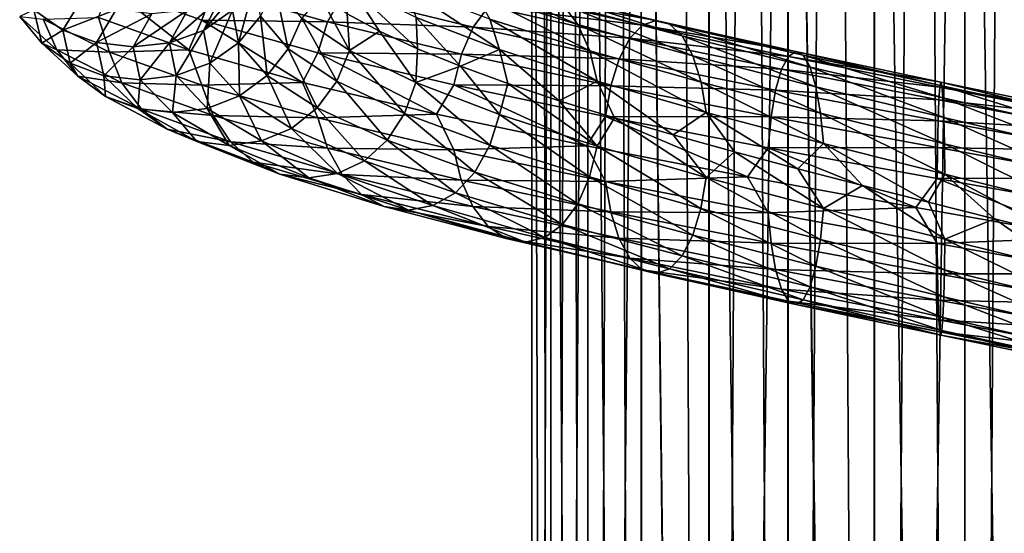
# Model space of a CAD drawing. Header units: metres. Extents: x -109 to 109, y -917 to 389.
# Tile 348 of 656: x -18 to 1, y -623 to -613. Entities that reach past the tile are written whole.
import ezdxf

# ---------------------------------------------------------------- set-up
doc = ezdxf.new("R2010")
doc.units = ezdxf.units.M
doc.layers.add('solid_24503124_XXX_01_SW0001', color=7, linetype='CONTINUOUS')
doc.layers.add('solid_24503124_XXX_01_SW0001_01', color=7, linetype='CONTINUOUS')

msp = doc.modelspace()

# ---------------------------------------------------------------- linework, layer by layer
at = {"layer": 'solid_24503124_XXX_01_SW0001'}
for points in [[(-8.453436, -701, -399.111511), (-8.453425, -437, -399.111481), (-8.453425, -437, -400.888519)], [(-8.453436, -701, -400.888489), (-8.453436, -701, -399.111511), (-8.453425, -437, -400.888519)], [(-8.083981, -701, -402.626648), (-8.453436, -701, -400.888489), (-8.453425, -437, -400.888519)], [(-8.453436, -701, -399.111511), (-8.083981, -701, -397.373352), (-8.453425, -437, -399.111481)], [(-8.083981, -701, -402.626648), (-8.453425, -437, -400.888519), (-8.083978, -437, -402.626648)], [(-8.083981, -701, -397.373352), (-8.083978, -437, -397.373352), (-8.453425, -437, -399.111481)], [(-8.083981, -701, -402.626648), (-8.083978, -437, -402.626648), (-7.361266, -437, -404.249908)], [(-7.361216, -701, -404.25), (-8.083981, -701, -402.626648), (-7.361266, -437, -404.249908)], [(-8.083981, -701, -397.373352), (-7.361216, -701, -395.75), (-8.083978, -437, -397.373352)], [(-7.361216, -701, -395.75), (-7.361266, -437, -395.750092), (-8.083978, -437, -397.373352)], [(-7.361216, -701, -404.25), (-7.361266, -437, -404.249908), (-6.316738, -437, -405.687592)], [(-6.316731, -701, -394.312378), (-6.316738, -437, -394.312408), (-7.361266, -437, -395.750092)], [(-7.361216, -701, -395.75), (-6.316731, -701, -394.312378), (-7.361266, -437, -395.750092)], [(-6.316731, -701, -405.687622), (-7.361216, -701, -404.25), (-6.316738, -437, -405.687592)], [(-4.996175, -701, -406.876648), (-6.316738, -437, -405.687592), (-4.996158, -437, -406.876648)], [(-4.996175, -701, -406.876648), (-6.316731, -701, -405.687622), (-6.316738, -437, -405.687592)], [(-4.996175, -701, -393.123352), (-4.996158, -437, -393.123352), (-6.316738, -437, -394.312408)], [(-6.316731, -701, -394.312378), (-4.996175, -701, -393.123352), (-6.316738, -437, -394.312408)], [(-4.996175, -701, -406.876648), (-4.996158, -437, -406.876648), (-3.457402, -437, -407.765076)], [(-3.457262, -701, -407.765137), (-4.996175, -701, -406.876648), (-3.457402, -437, -407.765076)], [(-4.996175, -701, -393.123352), (-3.457262, -701, -392.234863), (-4.996158, -437, -393.123352)], [(-3.457262, -701, -392.234863), (-3.457402, -437, -392.234924), (-4.996158, -437, -393.123352)], [(-3.457262, -701, -407.765137), (-3.457402, -437, -407.765076), (-1.767193, -437, -408.31427)], [(-1.767249, -701, -391.68576), (-1.767193, -437, -391.68573), (-3.457402, -437, -392.234924)], [(-3.457262, -701, -392.234863), (-1.767249, -701, -391.68576), (-3.457402, -437, -392.234924)], [(-1.767249, -701, -408.31424), (-3.457262, -701, -407.765137), (-1.767193, -437, -408.31427)], [(-1.767249, -701, -408.31424), (0, -437, -408.5), (0, -701, -408.5)], [(-1.767249, -701, -408.31424), (-1.767193, -437, -408.31427), (0, -437, -408.5)], [(-1.767249, -701, -391.68576), (0, -701, -391.5), (-1.767193, -437, -391.68573)], [(-1.767193, -437, -391.68573), (0, -701, -391.5), (0, -437, -391.5)], [(1.767249, -701, -391.68576), (1.767193, -437, -391.68573), (0, -437, -391.5)], [(0, -701, -391.5), (1.767249, -701, -391.68576), (0, -437, -391.5)], [(-8.453425, -589, 0.888516), (-8.454546, -701, -0.877868), (-8.452125, -701, 0.900884)], [(-8.453425, -589, -0.888516), (-8.086726, -701, -2.618177), (-8.454546, -701, -0.877868)], [(-8.453425, -589, 0.888516), (-8.453425, -589, -0.888516), (-8.454546, -701, -0.877868)], [(-8.083978, -589, 2.626658), (-8.453425, -589, 0.888516), (-8.452125, -701, 0.900884)], [(-8.453425, -589, -0.888516), (-8.083978, -589, -2.626658), (-8.086726, -701, -2.618177)], [(-8.083978, -589, 2.626658), (-8.452125, -701, 0.900884), (-8.079568, -701, 2.640186)], [(-8.083978, -589, -2.626658), (-7.364774, -701, -4.243832), (-8.086726, -701, -2.618177)], [(-7.361266, -589, 4.249895), (-8.083978, -589, 2.626658), (-8.079568, -701, 2.640186)], [(-8.083978, -589, -2.626658), (-7.361266, -589, -4.249895), (-7.364774, -701, -4.243832)], [(-7.361266, -589, 4.249895), (-8.079568, -701, 2.640186), (-7.353192, -701, 4.263868)], [(-7.361266, -589, -4.249895), (-6.320303, -701, -5.68364), (-7.364774, -701, -4.243832)], [(-6.316738, -589, 5.687599), (-7.361266, -589, 4.249895), (-7.353192, -701, 4.263868)], [(-7.361266, -589, -4.249895), (-6.316738, -589, -5.687599), (-6.320303, -701, -5.68364)], [(-6.316738, -589, 5.687599), (-7.353192, -701, 4.263868), (-6.304805, -701, 5.700828)], [(-6.316738, -589, -5.687599), (-4.999055, -701, -6.874551), (-6.320303, -701, -5.68364)], [(-6.316738, -589, 5.687599), (-6.304805, -701, 5.700828), (-4.980319, -701, 6.888136)], [(-4.996158, -589, 6.876657), (-6.316738, -589, 5.687599), (-4.980319, -701, 6.888136)], [(-6.316738, -589, -5.687599), (-4.996158, -589, -6.876657), (-4.999055, -701, -6.874551)], [(-4.996158, -589, -6.876657), (-3.458888, -701, -7.764412), (-4.999055, -701, -6.874551)], [(-3.457402, -589, 7.765069), (-4.996158, -589, 6.876657), (-4.980319, -701, 6.888136)], [(-4.996158, -589, -6.876657), (-3.457402, -589, -7.765069), (-3.458888, -701, -7.764412)], [(-3.457402, -589, 7.765069), (-4.980319, -701, 6.888136), (-3.437735, -701, 7.773801)], [(-3.457402, -589, -7.765069), (-1.767249, -701, -8.314255), (-3.458888, -701, -7.764412)], [(-3.457402, -589, 7.765069), (-3.437735, -701, 7.773801), (-1.744606, -701, 8.319036)], [(-1.767193, -589, 8.314267), (-3.457402, -589, 7.765069), (-1.744606, -701, 8.319036)], [(-3.457402, -589, -7.765069), (-1.767193, -589, -8.314267), (-1.767249, -701, -8.314255)], [(-1.767249, -701, -8.314255), (0, -589, -8.5), (0, -701, -8.5)], [(-1.767193, -589, -8.314267), (0, -589, -8.5), (-1.767249, -701, -8.314255)], [(1.767193, -589, -8.314267), (0, -701, -8.5), (0, -589, -8.5)], [(1.767193, -589, -8.314267), (1.744606, -701, -8.319036), (0, -701, -8.5)], [(-7.552523, -613.527283, -11.458915), (-7.849481, -613.137756, -11.943581), (-9.937491, -612.516846, -10.386894)], [(-9.561542, -612.907349, -9.961513), (-7.552523, -613.527283, -11.458915), (-9.937491, -612.516846, -10.386894)], [(-14.863955, -613.64386, 1.294027), (-14.300702, -613.247803, 1.264479), (-13.980382, -612.610718, 3.746469)], [(-14.531019, -613.005005, 3.874181), (-14.863955, -613.64386, 1.294027), (-13.980382, -612.610718, 3.746469)], [(-14.300702, -613.247803, 1.264479), (-14.18162, -613.885254, -1.234986), (-13.866449, -612.730469, 1.237998)], [(-14.18162, -613.885254, -1.234986), (-13.750983, -613.366516, -1.185255), (-13.866449, -612.730469, 1.237998)], [(-16.701183, -612.800415, -8.169292), (-15.152513, -614.025513, -10.759821), (-16.912169, -613.387695, -7.967682)], [(-16.701183, -612.800415, -8.169292), (-14.895149, -613.442566, -10.942521), (-15.152513, -614.025513, -10.759821)], [(-14.674764, -612.841064, -10.780861), (-14.895149, -613.442566, -10.942521), (-16.701183, -612.800415, -8.169292)], [(-14.674764, -612.841064, -10.780861), (-12.444035, -613.476379, -13.16081), (-14.895149, -613.442566, -10.942521)], [(-12.153588, -612.953064, -12.846576), (-12.444035, -613.476379, -13.16081), (-14.674764, -612.841064, -10.780861)], [(-13.750983, -613.366516, -1.185255), (-13.209898, -614.001587, -3.550494), (-13.473895, -612.767334, -1.157888)], [(-13.209898, -614.001587, -3.550494), (-12.943712, -613.40155, -3.475258), (-13.473895, -612.767334, -1.157888)], [(-12.014301, -612.763306, -5.68599), (-12.060452, -613.318176, -5.375441), (-11.426503, -613.660522, -6.493061)], [(-12.014301, -612.763306, -5.68599), (-11.426503, -613.660522, -6.493061), (-10.6861, -614.002441, -7.546772)], [(-12.014301, -612.763306, -5.68599), (-10.6861, -614.002441, -7.546772), (-10.715098, -613.391846, -7.678056)], [(-9.086283, -614.01593, -9.413032), (-9.272045, -613.42041, -9.630245), (-10.934161, -612.795715, -7.859588)], [(-10.715098, -613.391846, -7.678056), (-9.086283, -614.01593, -9.413032), (-10.934161, -612.795715, -7.859588)], [(-7.323854, -614.039551, -11.081997), (-7.552523, -613.527283, -11.458915), (-9.561542, -612.907349, -9.961513)], [(-9.272045, -613.42041, -9.630245), (-7.323854, -614.039551, -11.081997), (-9.561542, -612.907349, -9.961513)], [(-8.575654, -612.833435, -13.117457), (-6.029845, -613.449463, -14.394197), (-8.952595, -612.92395, -13.722453)], [(-5.7649, -613.519531, -13.730048), (-6.029845, -613.449463, -14.394197), (-8.575654, -612.833435, -13.117457)], [(-8.19885, -612.904419, -12.509861), (-5.7649, -613.519531, -13.730048), (-8.575654, -612.833435, -13.117457)], [(-5.519247, -613.751953, -13.111331), (-5.7649, -613.519531, -13.730048), (-8.19885, -612.904419, -12.509861)], [(-7.849481, -613.137756, -11.943581), (-5.519247, -613.751953, -13.111331), (-8.19885, -612.904419, -12.509861)], [(-18.176132, -613.240479, 1.420088), (-17.61404, -613.638672, 1.404451), (-17.219505, -612.991516, 4.463894)], [(-17.219505, -612.991516, 4.463894), (-17.61404, -613.638672, 1.404451), (-16.573019, -613.237122, 4.32632)], [(-15.526027, -613.884949, 1.324841), (-14.863955, -613.64386, 1.294027), (-14.531019, -613.005005, 3.874181)], [(-15.178262, -613.24408, 4.020382), (-15.526027, -613.884949, 1.324841), (-14.531019, -613.005005, 3.874181)], [(-12.943712, -613.40155, -3.475258), (-12.016002, -614.033569, -5.664719), (-12.584825, -612.97406, -4.199543)], [(-12.016002, -614.033569, -5.664719), (-12.060452, -613.318176, -5.375441), (-12.584825, -612.97406, -4.199543)], [(-12.153588, -612.953064, -12.846576), (-9.599943, -613.580139, -14.75272), (-12.444035, -613.476379, -13.16081)], [(-9.302372, -613.175354, -14.280931), (-9.599943, -613.580139, -14.75272), (-12.153588, -612.953064, -12.846576)], [(-8.952595, -612.92395, -13.722453), (-6.294885, -613.541016, -15.055767), (-9.302372, -613.175354, -14.280931)], [(-6.029845, -613.449463, -14.394197), (-6.294885, -613.541016, -15.055767), (-8.952595, -612.92395, -13.722453)], [(-18.454006, -613.37207, -1.827159), (-18.024778, -613.889771, -1.75953), (-18.176132, -613.240479, 1.420088)], [(-18.176132, -613.240479, 1.420088), (-18.024778, -613.889771, -1.75953), (-17.61404, -613.638672, 1.404451)], [(-17.61404, -613.638672, 1.404451), (-16.952742, -613.882324, 1.382128), (-16.573019, -613.237122, 4.32632)], [(-16.573019, -613.237122, 4.32632), (-16.952742, -613.882324, 1.382128), (-15.875767, -613.321411, 4.174789)], [(-16.239513, -613.964417, 1.3549), (-15.526027, -613.884949, 1.324841), (-15.178262, -613.24408, 4.020382)], [(-15.875767, -613.321411, 4.174789), (-16.239513, -613.964417, 1.3549), (-15.178262, -613.24408, 4.020382)], [(-14.863955, -613.64386, 1.294027), (-14.740182, -614.282959, -1.304291), (-14.300702, -613.247803, 1.264479)], [(-14.740182, -614.282959, -1.304291), (-14.18162, -613.885254, -1.234986), (-14.300702, -613.247803, 1.264479)], [(-9.302372, -613.175354, -14.280931), (-6.540826, -613.793335, -15.666743), (-9.599943, -613.580139, -14.75272)], [(-6.294885, -613.541016, -15.055767), (-6.540826, -613.793335, -15.666743), (-9.302372, -613.175354, -14.280931)], [(-5.310445, -614.140686, -12.582096), (-5.519247, -613.751953, -13.111331), (-7.849481, -613.137756, -11.943581)], [(-7.552523, -613.527283, -11.458915), (-5.310445, -614.140686, -12.582096), (-7.849481, -613.137756, -11.943581)], [(-18.454006, -613.37207, -1.827159), (-17.727863, -614.021301, -5.004886), (-18.024778, -613.889771, -1.75953)], [(-17.992451, -613.423706, -5.100513), (-17.727863, -614.021301, -5.004886), (-18.454006, -613.37207, -1.827159)], [(-16.912169, -613.387695, -7.967682), (-16.702883, -614.070679, -8.148021), (-17.992451, -613.423706, -5.100513)], [(-17.992451, -613.423706, -5.100513), (-16.702883, -614.070679, -8.148021), (-17.727863, -614.021301, -5.004886)], [(-16.952742, -613.882324, 1.382128), (-16.239513, -613.964417, 1.3549), (-15.875767, -613.321411, 4.174789)], [(-16.912169, -613.387695, -7.967682), (-15.152513, -614.025513, -10.759821), (-16.702883, -614.070679, -8.148021)], [(-14.895149, -613.442566, -10.942521), (-12.928733, -614.658569, -13.209833), (-15.152513, -614.025513, -10.759821)], [(-14.895149, -613.442566, -10.942521), (-12.630919, -614.078552, -13.358368), (-12.928733, -614.658569, -13.209833)], [(-12.444035, -613.476379, -13.16081), (-12.630919, -614.078552, -13.358368), (-14.895149, -613.442566, -10.942521)], [(-14.18162, -613.885254, -1.234986), (-13.62359, -614.521606, -3.674622), (-13.750983, -613.366516, -1.185255)], [(-13.62359, -614.521606, -3.674622), (-13.209898, -614.001587, -3.550494), (-13.750983, -613.366516, -1.185255)], [(-13.209898, -614.001587, -3.550494), (-12.263109, -614.634399, -5.785194), (-12.943712, -613.40155, -3.475258)], [(-12.263109, -614.634399, -5.785194), (-12.016002, -614.033569, -5.664719), (-12.943712, -613.40155, -3.475258)], [(-12.444035, -613.476379, -13.16081), (-9.829362, -614.104248, -15.112754), (-12.630919, -614.078552, -13.358368)], [(-9.599943, -613.580139, -14.75272), (-9.829362, -614.104248, -15.112754), (-12.444035, -613.476379, -13.16081)], [(-12.016002, -614.033569, -5.664719), (-11.426503, -613.660522, -6.493061), (-12.060452, -613.318176, -5.375441)], [(-10.715098, -613.391846, -7.678056), (-10.6861, -614.002441, -7.546772), (-9.847484, -614.343262, -8.525882)], [(-10.715098, -613.391846, -7.678056), (-9.847484, -614.343262, -8.525882), (-9.086283, -614.01593, -9.413032)], [(-7.177123, -614.634521, -10.83549), (-7.323854, -614.039551, -11.081997), (-9.272045, -613.42041, -9.630245)], [(-9.086283, -614.01593, -9.413032), (-7.177123, -614.634521, -10.83549), (-9.272045, -613.42041, -9.630245)], [(-6.029845, -613.449463, -14.394197), (-3.298673, -614.057434, -15.206163), (-6.294885, -613.541016, -15.055767)], [(-3.153733, -614.126831, -14.505881), (-3.298673, -614.057434, -15.206163), (-6.029845, -613.449463, -14.394197)], [(-5.7649, -613.519531, -13.730048), (-3.153733, -614.126831, -14.505881), (-6.029845, -613.449463, -14.394197)], [(-18.024778, -613.889771, -1.75953), (-17.467367, -614.286255, -1.676517), (-17.61404, -613.638672, 1.404451)], [(-17.61404, -613.638672, 1.404451), (-17.467367, -614.286255, -1.676517), (-16.952742, -613.882324, 1.382128)], [(-15.526027, -613.884949, 1.324841), (-15.396741, -614.526062, -1.389674), (-14.863955, -613.64386, 1.294027)], [(-15.396741, -614.526062, -1.389674), (-14.740182, -614.282959, -1.304291), (-14.863955, -613.64386, 1.294027)], [(-12.016002, -614.033569, -5.664719), (-10.716615, -614.662109, -7.657068), (-11.426503, -613.660522, -6.493061)], [(-10.716615, -614.662109, -7.657068), (-10.6861, -614.002441, -7.546772), (-11.426503, -613.660522, -6.493061)], [(-9.599943, -613.580139, -14.75272), (-6.750059, -614.198853, -16.183193), (-9.829362, -614.104248, -15.112754)], [(-6.540826, -613.793335, -15.666743), (-6.750059, -614.198853, -16.183193), (-9.599943, -613.580139, -14.75272)], [(-5.14966, -614.652344, -12.170857), (-5.310445, -614.140686, -12.582096), (-7.552523, -613.527283, -11.458915)], [(-7.323854, -614.039551, -11.081997), (-5.14966, -614.652344, -12.170857), (-7.552523, -613.527283, -11.458915)], [(-6.294885, -613.541016, -15.055767), (-3.443666, -614.149597, -15.903878), (-6.540826, -613.793335, -15.666743)], [(-3.298673, -614.057434, -15.206163), (-3.443666, -614.149597, -15.903878), (-6.294885, -613.541016, -15.055767)], [(-3.019347, -614.358643, -13.853663), (-3.153733, -614.126831, -14.505881), (-5.7649, -613.519531, -13.730048)], [(-5.519247, -613.751953, -13.111331), (-3.019347, -614.358643, -13.853663), (-5.7649, -613.519531, -13.730048)], [(-17.467367, -614.286255, -1.676517), (-16.811575, -614.527832, -1.582779), (-16.952742, -613.882324, 1.382128)], [(-16.952742, -613.882324, 1.382128), (-16.811575, -614.527832, -1.582779), (-16.239513, -613.964417, 1.3549)], [(-6.540826, -613.793335, -15.666743), (-3.57821, -614.402466, -16.548395), (-6.750059, -614.198853, -16.183193)], [(-3.443666, -614.149597, -15.903878), (-3.57821, -614.402466, -16.548395), (-6.540826, -613.793335, -15.666743)], [(-2.905121, -614.746887, -13.295953), (-3.019347, -614.358643, -13.853663), (-5.519247, -613.751953, -13.111331)], [(-5.310445, -614.140686, -12.582096), (-2.905121, -614.746887, -13.295953), (-5.519247, -613.751953, -13.111331)], [(-18.024778, -613.889771, -1.75953), (-17.315523, -614.53772, -4.863104), (-17.467367, -614.286255, -1.676517)], [(-17.727863, -614.021301, -5.004886), (-17.315523, -614.53772, -4.863104), (-18.024778, -613.889771, -1.75953)], [(-17.727863, -614.021301, -5.004886), (-16.45726, -614.66748, -8.007427), (-17.315523, -614.53772, -4.863104)], [(-16.702883, -614.070679, -8.148021), (-16.45726, -614.66748, -8.007427), (-17.727863, -614.021301, -5.004886)], [(-16.811575, -614.527832, -1.582779), (-16.104286, -614.607727, -1.484834), (-16.239513, -613.964417, 1.3549)], [(-15.152513, -614.025513, -10.759821), (-14.896667, -614.712891, -10.921534), (-16.702883, -614.070679, -8.148021)], [(-16.702883, -614.070679, -8.148021), (-14.896667, -614.712891, -10.921534), (-16.45726, -614.66748, -8.007427)], [(-16.239513, -613.964417, 1.3549), (-16.104286, -614.607727, -1.484834), (-15.526027, -613.884949, 1.324841)], [(-16.104286, -614.607727, -1.484834), (-15.396741, -614.526062, -1.389674), (-15.526027, -613.884949, 1.324841)], [(-15.152513, -614.025513, -10.759821), (-12.928733, -614.658569, -13.209833), (-14.896667, -614.712891, -10.921534)], [(-14.740182, -614.282959, -1.304291), (-14.160173, -614.921021, -3.840424), (-14.18162, -613.885254, -1.234986)], [(-14.160173, -614.921021, -3.840424), (-13.62359, -614.521606, -3.674622), (-14.18162, -613.885254, -1.234986)], [(-13.62359, -614.521606, -3.674622), (-12.64715, -615.155579, -5.979629), (-13.209898, -614.001587, -3.550494)], [(-12.64715, -615.155579, -5.979629), (-12.263109, -614.634399, -5.785194), (-13.209898, -614.001587, -3.550494)], [(-12.263109, -614.634399, -5.785194), (-10.937, -615.263672, -7.818728), (-12.016002, -614.033569, -5.664719)], [(-10.937, -615.263672, -7.818728), (-10.716615, -614.662109, -7.657068), (-12.016002, -614.033569, -5.664719)], [(-10.716615, -614.662109, -7.657068), (-9.847484, -614.343262, -8.525882), (-10.6861, -614.002441, -7.546772)], [(-9.086283, -614.01593, -9.413032), (-9.847484, -614.343262, -8.525882), (-8.922385, -614.681396, -9.417602)], [(-9.086283, -614.01593, -9.413032), (-8.922385, -614.681396, -9.417602), (-7.917912, -615.017273, -10.215073)], [(-9.086283, -614.01593, -9.413032), (-7.917912, -615.017273, -10.215073), (-7.177123, -614.634521, -10.83549)], [(-5.046488, -615.246948, -11.902328), (-5.14966, -614.652344, -12.170857), (-7.323854, -614.039551, -11.081997)], [(-7.177123, -614.634521, -10.83549), (-5.046488, -615.246948, -11.902328), (-7.323854, -614.039551, -11.081997)], [(-3.298673, -614.057434, -15.206163), (-0.465238, -614.656799, -15.526867), (-3.443666, -614.149597, -15.903878)], [(-0.444796, -614.725952, -14.812038), (-0.465238, -614.656799, -15.526867), (-3.298673, -614.057434, -15.206163)], [(-3.153733, -614.126831, -14.505881), (-0.444796, -614.725952, -14.812038), (-3.298673, -614.057434, -15.206163)], [(-12.630919, -614.078552, -13.358368), (-10.31773, -615.282715, -15.230872), (-12.928733, -614.658569, -13.209833)], [(-12.630919, -614.078552, -13.358368), (-9.976979, -614.706909, -15.339782), (-10.31773, -615.282715, -15.230872)], [(-9.829362, -614.104248, -15.112754), (-9.976979, -614.706909, -15.339782), (-12.630919, -614.078552, -13.358368)], [(-9.829362, -614.104248, -15.112754), (-6.911371, -614.723572, -16.57766), (-9.976979, -614.706909, -15.339782)], [(-6.750059, -614.198853, -16.183193), (-6.911371, -614.723572, -16.57766), (-9.829362, -614.104248, -15.112754)], [(-6.750059, -614.198853, -16.183193), (-3.692672, -614.808533, -17.093378), (-6.911371, -614.723572, -16.57766)], [(-3.57821, -614.402466, -16.548395), (-3.692672, -614.808533, -17.093378), (-6.750059, -614.198853, -16.183193)], [(-2.817162, -615.258179, -12.862786), (-2.905121, -614.746887, -13.295953), (-5.310445, -614.140686, -12.582096)], [(-5.14966, -614.652344, -12.170857), (-2.817162, -615.258179, -12.862786), (-5.310445, -614.140686, -12.582096)], [(-3.443666, -614.149597, -15.903878), (-0.485687, -614.749268, -16.239134), (-3.57821, -614.402466, -16.548395)], [(-0.465238, -614.656799, -15.526867), (-0.485687, -614.749268, -16.239134), (-3.443666, -614.149597, -15.903878)], [(-0.425842, -614.957581, -14.146333), (-0.444796, -614.725952, -14.812038), (-3.153733, -614.126831, -14.505881)], [(-3.019347, -614.358643, -13.853663), (-0.425842, -614.957581, -14.146333), (-3.153733, -614.126831, -14.505881)], [(-17.467367, -614.286255, -1.676517), (-16.780046, -614.932495, -4.683794), (-16.811575, -614.527832, -1.582779)], [(-17.315523, -614.53772, -4.863104), (-16.780046, -614.932495, -4.683794), (-17.467367, -614.286255, -1.676517)], [(-15.396741, -614.526062, -1.389674), (-14.790897, -615.166138, -4.039232), (-14.740182, -614.282959, -1.304291)], [(-14.790897, -615.166138, -4.039232), (-14.160173, -614.921021, -3.840424), (-14.740182, -614.282959, -1.304291)], [(-10.716615, -614.662109, -7.657068), (-9.087568, -615.286194, -9.39229), (-9.847484, -614.343262, -8.525882)], [(-9.087568, -615.286194, -9.39229), (-8.922385, -614.681396, -9.417602), (-9.847484, -614.343262, -8.525882)], [(-3.57821, -614.402466, -16.548395), (-0.504663, -615.002319, -16.897154), (-3.692672, -614.808533, -17.093378)], [(-0.485687, -614.749268, -16.239134), (-0.504663, -615.002319, -16.897154), (-3.57821, -614.402466, -16.548395)], [(-0.409732, -615.345581, -13.577158), (-0.425842, -614.957581, -14.146333), (-3.019347, -614.358643, -13.853663)], [(-2.905121, -614.746887, -13.295953), (-0.409732, -615.345581, -13.577158), (-3.019347, -614.358643, -13.853663)], [(-17.315523, -614.53772, -4.863104), (-16.074474, -615.182678, -7.795567), (-16.780046, -614.932495, -4.683794)], [(-16.45726, -614.66748, -8.007427), (-16.074474, -615.182678, -7.795567), (-17.315523, -614.53772, -4.863104)], [(-16.811575, -614.527832, -1.582779), (-16.150061, -615.172119, -4.476763), (-16.104286, -614.607727, -1.484834)], [(-16.780046, -614.932495, -4.683794), (-16.150061, -615.172119, -4.476763), (-16.811575, -614.527832, -1.582779)], [(-16.150061, -615.172119, -4.476763), (-15.470601, -615.249939, -4.256627), (-16.104286, -614.607727, -1.484834)], [(-16.104286, -614.607727, -1.484834), (-15.470601, -615.249939, -4.256627), (-15.396741, -614.526062, -1.389674)], [(-15.470601, -615.249939, -4.256627), (-14.790897, -615.166138, -4.039232), (-15.396741, -614.526062, -1.389674)], [(-14.160173, -614.921021, -3.840424), (-13.145275, -615.556641, -6.236625), (-13.62359, -614.521606, -3.674622)], [(-13.145275, -615.556641, -6.236625), (-12.64715, -615.155579, -5.979629), (-13.62359, -614.521606, -3.674622)], [(-12.64715, -615.155579, -5.979629), (-11.279511, -615.786011, -8.077171), (-12.263109, -614.634399, -5.785194)], [(-11.279511, -615.786011, -8.077171), (-10.937, -615.263672, -7.818728), (-12.263109, -614.634399, -5.785194)], [(-7.177123, -614.634521, -10.83549), (-7.917912, -615.017273, -10.215073), (-6.839901, -615.351685, -10.913441)], [(-7.177123, -614.634521, -10.83549), (-6.839901, -615.351685, -10.913441), (-5.695749, -615.685425, -11.50823)], [(-7.177123, -614.634521, -10.83549), (-5.695749, -615.685425, -11.50823), (-5.046488, -615.246948, -11.902328)], [(-2.76072, -615.852539, -12.580187), (-2.817162, -615.258179, -12.862786), (-5.14966, -614.652344, -12.170857)], [(-5.046488, -615.246948, -11.902328), (-2.76072, -615.852539, -12.580187), (-5.14966, -614.652344, -12.170857)], [(-16.45726, -614.66748, -8.007427), (-14.677604, -615.30896, -10.740002), (-16.074474, -615.182678, -7.795567)], [(-14.896667, -614.712891, -10.921534), (-14.677604, -615.30896, -10.740002), (-16.45726, -614.66748, -8.007427)], [(-12.928733, -614.658569, -13.209833), (-12.632205, -615.348816, -13.337626), (-14.896667, -614.712891, -10.921534)], [(-14.896667, -614.712891, -10.921534), (-12.632205, -615.348816, -13.337626), (-14.677604, -615.30896, -10.740002)], [(-12.928733, -614.658569, -13.209833), (-10.31773, -615.282715, -15.230872), (-12.632205, -615.348816, -13.337626)], [(-10.937, -615.263672, -7.818728), (-9.274453, -615.888367, -9.589849), (-10.716615, -614.662109, -7.657068)], [(-9.274453, -615.888367, -9.589849), (-9.087568, -615.286194, -9.39229), (-10.716615, -614.662109, -7.657068)], [(-9.976979, -614.706909, -15.339782), (-7.383885, -615.90033, -16.772047), (-10.31773, -615.282715, -15.230872)], [(-9.976979, -614.706909, -15.339782), (-7.015166, -615.32666, -16.826843), (-7.383885, -615.90033, -16.772047)], [(-6.911371, -614.723572, -16.57766), (-7.015166, -615.32666, -16.826843), (-9.976979, -614.706909, -15.339782)], [(-9.087568, -615.286194, -9.39229), (-7.178138, -615.904785, -10.814952), (-8.922385, -614.681396, -9.417602)], [(-7.178138, -615.904785, -10.814952), (-7.917912, -615.017273, -10.215073), (-8.922385, -614.681396, -9.417602)], [(-6.911371, -614.723572, -16.57766), (-3.78092, -615.333679, -17.509846), (-7.015166, -615.32666, -16.826843)], [(-3.692672, -614.808533, -17.093378), (-3.78092, -615.333679, -17.509846), (-6.911371, -614.723572, -16.57766)], [(-3.692672, -614.808533, -17.093378), (-0.520806, -615.40863, -17.453627), (-3.78092, -615.333679, -17.509846)], [(-0.504663, -615.002319, -16.897154), (-0.520806, -615.40863, -17.453627), (-3.692672, -614.808533, -17.093378)], [(-0.397326, -615.856689, -13.135164), (-0.409732, -615.345581, -13.577158), (-2.905121, -614.746887, -13.295953)], [(-2.817162, -615.258179, -12.862786), (-0.397326, -615.856689, -13.135164), (-2.905121, -614.746887, -13.295953)], [(-0.485687, -614.749268, -16.239134), (2.486944, -615.339783, -16.053366), (-0.504663, -615.002319, -16.897154)], [(-0.465238, -614.656799, -15.526867), (2.382233, -615.247498, -15.348484), (-0.485687, -614.749268, -16.239134)], [(2.382233, -615.247498, -15.348484), (2.486944, -615.339783, -16.053366), (-0.485687, -614.749268, -16.239134)], [(2.277561, -615.316772, -14.641038), (2.382233, -615.247498, -15.348484), (-0.465238, -614.656799, -15.526867)], [(-0.444796, -614.725952, -14.812038), (2.277561, -615.316772, -14.641038), (-0.465238, -614.656799, -15.526867)], [(2.18051, -615.548462, -13.982178), (2.277561, -615.316772, -14.641038), (-0.444796, -614.725952, -14.812038)], [(-0.425842, -614.957581, -14.146333), (2.18051, -615.548462, -13.982178), (-0.444796, -614.725952, -14.812038)], [(-16.780046, -614.932495, -4.683794), (-15.577375, -615.575928, -7.525251), (-16.150061, -615.172119, -4.476763)], [(-16.074474, -615.182678, -7.795567), (-15.577375, -615.575928, -7.525251), (-16.780046, -614.932495, -4.683794)], [(-14.790897, -615.166138, -4.039232), (-13.730794, -615.803589, -6.542627), (-14.160173, -614.921021, -3.840424)], [(-13.730794, -615.803589, -6.542627), (-13.145275, -615.556641, -6.236625), (-14.160173, -614.921021, -3.840424)], [(-7.178138, -615.904785, -10.814952), (-6.839901, -615.351685, -10.913441), (-7.917912, -615.017273, -10.215073)], [(-0.504663, -615.002319, -16.897154), (2.584109, -615.592773, -16.704531), (-0.520806, -615.40863, -17.453627)], [(2.486944, -615.339783, -16.053366), (2.584109, -615.592773, -16.704531), (-0.504663, -615.002319, -16.897154)], [(2.098018, -615.936584, -13.418821), (2.18051, -615.548462, -13.982178), (-0.425842, -614.957581, -14.146333)], [(-0.409732, -615.345581, -13.577158), (2.098018, -615.936584, -13.418821), (-0.425842, -614.957581, -14.146333)], [(-16.150061, -615.172119, -4.476763), (-14.992541, -615.81366, -7.211152), (-15.470601, -615.249939, -4.256627)], [(-15.577375, -615.575928, -7.525251), (-14.992541, -615.81366, -7.211152), (-16.150061, -615.172119, -4.476763)], [(-16.074474, -615.182678, -7.795567), (-14.336211, -615.822998, -10.464342), (-15.577375, -615.575928, -7.525251)], [(-14.677604, -615.30896, -10.740002), (-14.336211, -615.822998, -10.464342), (-16.074474, -615.182678, -7.795567)], [(-15.470601, -615.249939, -4.256627), (-14.361782, -615.889404, -6.87554), (-14.790897, -615.166138, -4.039232)], [(-14.361782, -615.889404, -6.87554), (-13.730794, -615.803589, -6.542627), (-14.790897, -615.166138, -4.039232)], [(-13.145275, -615.556641, -6.236625), (-11.723771, -616.188477, -8.417191), (-12.64715, -615.155579, -5.979629)], [(-11.723771, -616.188477, -8.417191), (-11.279511, -615.786011, -8.077171), (-12.64715, -615.155579, -5.979629)], [(-14.992541, -615.81366, -7.211152), (-14.361782, -615.889404, -6.87554), (-15.470601, -615.249939, -4.256627)], [(-14.677604, -615.30896, -10.740002), (-12.446443, -615.944336, -13.120413), (-14.336211, -615.822998, -10.464342)], [(-12.632205, -615.348816, -13.337626), (-12.446443, -615.944336, -13.120413), (-14.677604, -615.30896, -10.740002)], [(-10.31773, -615.282715, -15.230872), (-9.977995, -615.977173, -15.319243), (-12.632205, -615.348816, -13.337626)], [(-12.632205, -615.348816, -13.337626), (-9.977995, -615.977173, -15.319243), (-12.446443, -615.944336, -13.120413)], [(-11.279511, -615.786011, -8.077171), (-9.564898, -616.411682, -9.904082), (-10.937, -615.263672, -7.818728)], [(-9.564898, -616.411682, -9.904082), (-9.274453, -615.888367, -9.589849), (-10.937, -615.263672, -7.818728)], [(-10.31773, -615.282715, -15.230872), (-7.383885, -615.90033, -16.772047), (-9.977995, -615.977173, -15.319243)], [(-9.274453, -615.888367, -9.589849), (-7.325756, -616.507446, -11.04198), (-9.087568, -615.286194, -9.39229)], [(-7.325756, -616.507446, -11.04198), (-7.178138, -615.904785, -10.814952), (-9.087568, -615.286194, -9.39229)], [(-7.015166, -615.32666, -16.826843), (-4.241138, -616.505676, -17.776569), (-7.383885, -615.90033, -16.772047)], [(-7.178138, -615.904785, -10.814952), (-5.047203, -616.517212, -11.881942), (-6.839901, -615.351685, -10.913441)], [(-7.015166, -615.32666, -16.826843), (-3.837701, -615.936951, -17.773184), (-4.241138, -616.505676, -17.776569)], [(-3.78092, -615.333679, -17.509846), (-3.837701, -615.936951, -17.773184), (-7.015166, -615.32666, -16.826843)], [(-5.047203, -616.517212, -11.881942), (-5.695749, -615.685425, -11.50823), (-6.839901, -615.351685, -10.913441)], [(-5.046488, -615.246948, -11.902328), (-5.695749, -615.685425, -11.50823), (-4.498536, -616.017578, -11.991914)], [(-5.046488, -615.246948, -11.902328), (-4.498536, -616.017578, -11.991914), (-3.262975, -616.346924, -12.357789)], [(-5.046488, -615.246948, -11.902328), (-3.262975, -616.346924, -12.357789), (-2.76072, -615.852539, -12.580187)], [(-3.78092, -615.333679, -17.509846), (-0.533253, -615.933899, -17.878948), (-3.837701, -615.936951, -17.773184)], [(-0.520806, -615.40863, -17.453627), (-0.533253, -615.933899, -17.878948), (-3.78092, -615.333679, -17.509846)], [(-0.389366, -616.450989, -12.8469), (-0.397326, -615.856689, -13.135164), (-2.817162, -615.258179, -12.862786)], [(-2.76072, -615.852539, -12.580187), (-0.389366, -616.450989, -12.8469), (-2.817162, -615.258179, -12.862786)], [(-0.520806, -615.40863, -17.453627), (2.666771, -615.998901, -17.255173), (-0.533253, -615.933899, -17.878948)], [(2.584109, -615.592773, -16.704531), (2.666771, -615.998901, -17.255173), (-0.520806, -615.40863, -17.453627)], [(2.034496, -616.447815, -12.981307), (2.098018, -615.936584, -13.418821), (-0.409732, -615.345581, -13.577158)], [(-0.397326, -615.856689, -13.135164), (2.034496, -616.447815, -12.981307), (-0.409732, -615.345581, -13.577158)], [(-15.577375, -615.575928, -7.525251), (-13.892868, -616.214844, -10.111175), (-14.992541, -615.81366, -7.211152)], [(-14.336211, -615.822998, -10.464342), (-13.892868, -616.214844, -10.111175), (-15.577375, -615.575928, -7.525251)], [(-13.730794, -615.803589, -6.542627), (-12.245973, -616.437134, -8.820781), (-13.145275, -615.556641, -6.236625)], [(-12.245973, -616.437134, -8.820781), (-11.723771, -616.188477, -8.417191), (-13.145275, -615.556641, -6.236625)], [(-14.361782, -615.889404, -6.87554), (-12.808726, -616.52478, -9.258861), (-13.730794, -615.803589, -6.542627)], [(-12.808726, -616.52478, -9.258861), (-12.245973, -616.437134, -8.820781), (-13.730794, -615.803589, -6.542627)], [(-11.723771, -616.188477, -8.417191), (-9.941626, -616.81543, -10.316464), (-11.279511, -615.786011, -8.077171)], [(-9.941626, -616.81543, -10.316464), (-9.564898, -616.411682, -9.904082), (-11.279511, -615.786011, -8.077171)], [(-5.047203, -616.517212, -11.881942), (-4.498536, -616.017578, -11.991914), (-5.695749, -615.685425, -11.50823)], [(-14.992541, -615.81366, -7.211152), (-13.371277, -616.450867, -9.699601), (-14.361782, -615.889404, -6.87554)], [(-13.892868, -616.214844, -10.111175), (-13.371277, -616.450867, -9.699601), (-14.992541, -615.81366, -7.211152)], [(-13.371277, -616.450867, -9.699601), (-12.808726, -616.52478, -9.258861), (-14.361782, -615.889404, -6.87554)], [(-14.336211, -615.822998, -10.464342), (-12.156945, -616.457397, -12.789145), (-13.892868, -616.214844, -10.111175)], [(-12.446443, -615.944336, -13.120413), (-12.156945, -616.457397, -12.789145), (-14.336211, -615.822998, -10.464342)], [(-12.446443, -615.944336, -13.120413), (-9.831264, -616.572205, -15.072737), (-12.156945, -616.457397, -12.789145)], [(-9.977995, -615.977173, -15.319243), (-9.831264, -616.572205, -15.072737), (-12.446443, -615.944336, -13.120413)], [(-7.383885, -615.90033, -16.772047), (-7.015881, -616.596924, -16.806458), (-9.977995, -615.977173, -15.319243)], [(-9.977995, -615.977173, -15.319243), (-7.015881, -616.596924, -16.806458), (-9.831264, -616.572205, -15.072737)], [(-9.564898, -616.411682, -9.904082), (-7.555175, -617.031616, -11.402014), (-9.274453, -615.888367, -9.589849)], [(-7.555175, -617.031616, -11.402014), (-7.325756, -616.507446, -11.04198), (-9.274453, -615.888367, -9.589849)], [(-7.383885, -615.90033, -16.772047), (-4.241138, -616.505676, -17.776569), (-7.015881, -616.596924, -16.806458)], [(-7.325756, -616.507446, -11.04198), (-5.150997, -617.120239, -12.131125), (-7.178138, -615.904785, -10.814952)], [(-5.150997, -617.120239, -12.131125), (-5.047203, -616.517212, -11.881942), (-7.178138, -615.904785, -10.814952)], [(-3.837701, -615.936951, -17.773184), (-0.958291, -617.103271, -18.220421), (-4.241138, -616.505676, -17.776569)], [(-0.533253, -615.933899, -17.878948), (-0.541261, -616.537231, -18.147985), (-3.837701, -615.936951, -17.773184)], [(-3.837701, -615.936951, -17.773184), (-0.541261, -616.537231, -18.147985), (-0.958291, -617.103271, -18.220421)], [(-2.76072, -615.852539, -12.580187), (-3.262975, -616.346924, -12.357789), (-1.995939, -616.6745, -12.603431)], [(-2.76072, -615.852539, -12.580187), (-1.995939, -616.6745, -12.603431), (-0.708303, -617.000549, -12.727308)], [(-2.76072, -615.852539, -12.580187), (-0.708303, -617.000549, -12.727308), (-0.389366, -616.450989, -12.8469)], [(-0.533253, -615.933899, -17.878948), (2.730501, -616.524109, -17.676003), (-0.541261, -616.537231, -18.147985)], [(2.666771, -615.998901, -17.255173), (2.730501, -616.524109, -17.676003), (-0.533253, -615.933899, -17.878948)], [(1.993735, -617.042114, -12.695918), (2.034496, -616.447815, -12.981307), (-0.397326, -615.856689, -13.135164)], [(-0.389366, -616.450989, -12.8469), (1.993735, -617.042114, -12.695918), (-0.397326, -615.856689, -13.135164)], [(-12.245973, -616.437134, -8.820781), (-10.384446, -617.065552, -10.805114), (-11.723771, -616.188477, -8.417191)], [(-10.384446, -617.065552, -10.805114), (-9.941626, -616.81543, -10.316464), (-11.723771, -616.188477, -8.417191)], [(-5.047203, -616.517212, -11.881942), (-2.761111, -617.122803, -12.559898), (-4.498536, -616.017578, -11.991914)], [(-2.761111, -617.122803, -12.559898), (-3.262975, -616.346924, -12.357789), (-4.498536, -616.017578, -11.991914)], [(-13.892868, -616.214844, -10.111175), (-11.780995, -616.8479, -12.363764), (-13.371277, -616.450867, -9.699601)], [(-12.156945, -616.457397, -12.789145), (-11.780995, -616.8479, -12.363764), (-13.892868, -616.214844, -10.111175)], [(-2.761111, -617.122803, -12.559898), (-1.995939, -616.6745, -12.603431), (-3.262975, -616.346924, -12.357789)], [(-13.371277, -616.450867, -9.699601), (-11.338692, -617.082458, -11.86723), (-12.808726, -616.52478, -9.258861)], [(-11.780995, -616.8479, -12.363764), (-11.338692, -617.082458, -11.86723), (-13.371277, -616.450867, -9.699601)], [(-12.808726, -616.52478, -9.258861), (-10.861655, -617.154785, -11.334858), (-12.245973, -616.437134, -8.820781)], [(-11.338692, -617.082458, -11.86723), (-10.861655, -617.154785, -11.334858), (-12.808726, -616.52478, -9.258861)], [(-10.861655, -617.154785, -11.334858), (-10.384446, -617.065552, -10.805114), (-12.245973, -616.437134, -8.820781)], [(-12.156945, -616.457397, -12.789145), (-9.602594, -617.084473, -14.695819), (-11.780995, -616.8479, -12.363764)], [(-9.831264, -616.572205, -15.072737), (-9.602594, -617.084473, -14.695819), (-12.156945, -616.457397, -12.789145)], [(-9.941626, -616.81543, -10.316464), (-7.852746, -617.436401, -11.873802), (-9.564898, -616.411682, -9.904082)], [(-9.831264, -616.572205, -15.072737), (-6.912709, -617.191528, -16.53793), (-9.602594, -617.084473, -14.695819)], [(-7.015881, -616.596924, -16.806458), (-6.912709, -617.191528, -16.53793), (-9.831264, -616.572205, -15.072737)], [(-7.852746, -617.436401, -11.873802), (-7.555175, -617.031616, -11.402014), (-9.564898, -616.411682, -9.904082)], [(-7.555175, -617.031616, -11.402014), (-5.31231, -617.644958, -12.525593), (-7.325756, -616.507446, -11.04198)], [(-5.31231, -617.644958, -12.525593), (-5.150997, -617.120239, -12.131125), (-7.325756, -616.507446, -11.04198)], [(-4.241138, -616.505676, -17.776569), (-3.838092, -617.207214, -17.752895), (-7.015881, -616.596924, -16.806458)], [(-5.150997, -617.120239, -12.131125), (-2.817893, -617.726135, -12.823237), (-5.047203, -616.517212, -11.881942)], [(-2.817893, -617.726135, -12.823237), (-2.761111, -617.122803, -12.559898), (-5.047203, -616.517212, -11.881942)], [(-4.241138, -616.505676, -17.776569), (-0.958291, -617.103271, -18.220421), (-3.838092, -617.207214, -17.752895)], [(-0.541261, -616.537231, -18.147985), (2.351021, -617.69043, -18.089514), (-0.958291, -617.103271, -18.220421)], [(2.730501, -616.524109, -17.676003), (2.771508, -617.127441, -17.942146), (-0.541261, -616.537231, -18.147985)], [(-7.015881, -616.596924, -16.806458), (-3.838092, -617.207214, -17.752895), (-6.912709, -617.191528, -16.53793)], [(-2.761111, -617.122803, -12.559898), (-0.389421, -617.721252, -12.826652), (-1.995939, -616.6745, -12.603431)], [(-0.389421, -617.721252, -12.826652), (-0.708303, -617.000549, -12.727308), (-1.995939, -616.6745, -12.603431)], [(-11.780995, -616.8479, -12.363764), (-9.305637, -617.473938, -14.211153), (-11.338692, -617.082458, -11.86723)], [(-9.602594, -617.084473, -14.695819), (-9.305637, -617.473938, -14.211153), (-11.780995, -616.8479, -12.363764)], [(-10.384446, -617.065552, -10.805114), (-8.202523, -617.687744, -12.432281), (-9.941626, -616.81543, -10.316464)], [(-8.202523, -617.687744, -12.432281), (-7.852746, -617.436401, -11.873802), (-9.941626, -616.81543, -10.316464)], [(-11.338692, -617.082458, -11.86723), (-8.956268, -617.707275, -13.644873), (-10.861655, -617.154785, -11.334858)], [(-9.305637, -617.473938, -14.211153), (-8.956268, -617.707275, -13.644873), (-11.338692, -617.082458, -11.86723)], [(-10.861655, -617.154785, -11.334858), (-8.579464, -617.77832, -13.037276), (-10.384446, -617.065552, -10.805114)], [(-8.579464, -617.77832, -13.037276), (-8.202523, -617.687744, -12.432281), (-10.384446, -617.065552, -10.805114)], [(-9.602594, -617.084473, -14.695819), (-6.751923, -617.703186, -16.12669), (-9.305637, -617.473938, -14.211153)], [(-6.912709, -617.191528, -16.53793), (-6.751923, -617.703186, -16.12669), (-9.602594, -617.084473, -14.695819)], [(-7.852746, -617.436401, -11.873802), (-5.521543, -618.050537, -13.042043), (-7.555175, -617.031616, -11.402014)], [(-5.521543, -618.050537, -13.042043), (-5.31231, -617.644958, -12.525593), (-7.555175, -617.031616, -11.402014)], [(-5.31231, -617.644958, -12.525593), (-2.906141, -618.251221, -13.239703), (-5.150997, -617.120239, -12.131125)], [(-2.906141, -618.251221, -13.239703), (-2.817893, -617.726135, -12.823237), (-5.150997, -617.120239, -12.131125)], [(-0.958291, -617.103271, -18.220421), (-0.541316, -617.807556, -18.127737), (-3.838092, -617.207214, -17.752895)], [(-2.817893, -617.726135, -12.823237), (-0.39743, -618.324646, -13.095689), (-2.761111, -617.122803, -12.559898)], [(-0.39743, -618.324646, -13.095689), (-0.389421, -617.721252, -12.826652), (-2.761111, -617.122803, -12.559898)], [(-0.958291, -617.103271, -18.220421), (2.351021, -617.69043, -18.089514), (-0.541316, -617.807556, -18.127737)], [(-0.389421, -617.721252, -12.826652), (0.581766, -617.323425, -12.728207), (-0.708303, -617.000549, -12.727308)], [(-8.956268, -617.707275, -13.644873), (-8.579464, -617.77832, -13.037276), (-10.861655, -617.154785, -11.334858)], [(-6.912709, -617.191528, -16.53793), (-3.781651, -617.801575, -17.470295), (-6.751923, -617.703186, -16.12669)], [(-3.838092, -617.207214, -17.752895), (-3.781651, -617.801575, -17.470295), (-6.912709, -617.191528, -16.53793)], [(-3.838092, -617.207214, -17.752895), (-0.541316, -617.807556, -18.127737), (-3.781651, -617.801575, -17.470295)], [(-9.305637, -617.473938, -14.211153), (-6.543122, -618.091919, -15.597455), (-8.956268, -617.707275, -13.644873)], [(-6.751923, -617.703186, -16.12669), (-6.543122, -618.091919, -15.597455), (-9.305637, -617.473938, -14.211153)], [(-8.202523, -617.687744, -12.432281), (-5.767484, -618.302795, -13.653018), (-7.852746, -617.436401, -11.873802)], [(-5.767484, -618.302795, -13.653018), (-5.521543, -618.050537, -13.042043), (-7.852746, -617.436401, -11.873802)], [(-8.956268, -617.707275, -13.644873), (-6.297468, -618.324341, -14.978738), (-8.579464, -617.77832, -13.037276)], [(-6.543122, -618.091919, -15.597455), (-6.297468, -618.324341, -14.978738), (-8.956268, -617.707275, -13.644873)], [(-8.579464, -617.77832, -13.037276), (-6.032524, -618.394348, -14.314589), (-8.202523, -617.687744, -12.432281)], [(-6.032524, -618.394348, -14.314589), (-5.767484, -618.302795, -13.653018), (-8.202523, -617.687744, -12.432281)], [(-6.751923, -617.703186, -16.12669), (-3.693692, -618.312866, -17.03713), (-6.543122, -618.091919, -15.597455)], [(-3.781651, -617.801575, -17.470295), (-3.693692, -618.312866, -17.03713), (-6.751923, -617.703186, -16.12669)], [(-5.521543, -618.050537, -13.042043), (-3.020603, -618.657288, -13.784688), (-5.31231, -617.644958, -12.525593)], [(-3.020603, -618.657288, -13.784688), (-2.906141, -618.251221, -13.239703), (-5.31231, -617.644958, -12.525593)], [(-2.906141, -618.251221, -13.239703), (-0.409876, -618.849915, -13.521011), (-2.817893, -617.726135, -12.823237)], [(-0.409876, -618.849915, -13.521011), (-0.39743, -618.324646, -13.095689), (-2.817893, -617.726135, -12.823237)], [(2.351021, -617.69043, -18.089514), (2.77179, -618.397705, -17.921877), (-0.541316, -617.807556, -18.127737)], [(-0.39743, -618.324646, -13.095689), (2.035024, -618.915771, -12.941794), (-0.389421, -617.721252, -12.826652)], [(2.035024, -618.915771, -12.941794), (1.994017, -618.312439, -12.675649), (-0.389421, -617.721252, -12.826652)], [(-6.297468, -618.324341, -14.978738), (-6.032524, -618.394348, -14.314589), (-8.579464, -617.77832, -13.037276)], [(-3.781651, -617.801575, -17.470295), (-0.533356, -618.401794, -17.839474), (-3.693692, -618.312866, -17.03713)], [(-0.541316, -617.807556, -18.127737), (-0.533356, -618.401794, -17.839474), (-3.781651, -617.801575, -17.470295)], [(-0.541316, -617.807556, -18.127737), (2.77179, -618.397705, -17.921877), (-0.533356, -618.401794, -17.839474)], [(-6.543122, -618.091919, -15.597455), (-3.579466, -618.701111, -16.47942), (-6.297468, -618.324341, -14.978738)], [(-3.693692, -618.312866, -17.03713), (-3.579466, -618.701111, -16.47942), (-6.543122, -618.091919, -15.597455)], [(-5.767484, -618.302795, -13.653018), (-3.155147, -618.910156, -14.429204), (-5.521543, -618.050537, -13.042043)], [(-3.155147, -618.910156, -14.429204), (-3.020603, -618.657288, -13.784688), (-5.521543, -618.050537, -13.042043)], [(-6.032524, -618.394348, -14.314589), (-3.300139, -619.002319, -15.126919), (-5.767484, -618.302795, -13.653018)], [(-3.300139, -619.002319, -15.126919), (-3.155147, -618.910156, -14.429204), (-5.767484, -618.302795, -13.653018)], [(-3.020603, -618.657288, -13.784688), (-0.426019, -619.256165, -14.077484), (-2.906141, -618.251221, -13.239703)], [(-0.426019, -619.256165, -14.077484), (-0.409876, -618.849915, -13.521011), (-2.906141, -618.251221, -13.239703)], [(-6.297468, -618.324341, -14.978738), (-3.445079, -618.932922, -15.827201), (-6.032524, -618.394348, -14.314589)], [(-3.579466, -618.701111, -16.47942), (-3.445079, -618.932922, -15.827201), (-6.297468, -618.324341, -14.978738)], [(-3.445079, -618.932922, -15.827201), (-3.300139, -619.002319, -15.126919), (-6.032524, -618.394348, -14.314589)], [(-3.693692, -618.312866, -17.03713), (-0.52095, -618.912964, -17.39748), (-3.579466, -618.701111, -16.47942)], [(-0.533356, -618.401794, -17.839474), (-0.52095, -618.912964, -17.39748), (-3.693692, -618.312866, -17.03713)], [(2.77179, -618.397705, -17.921877), (2.73103, -618.992065, -17.636488), (-0.533356, -618.401794, -17.839474)], [(-0.533356, -618.401794, -17.839474), (2.73103, -618.992065, -17.636488), (-0.52095, -618.912964, -17.39748)], [(-0.409876, -618.849915, -13.521011), (2.098754, -619.440918, -13.362622), (-0.39743, -618.324646, -13.095689)], [(2.098754, -619.440918, -13.362622), (2.035024, -618.915771, -12.941794), (-0.39743, -618.324646, -13.095689)], [(-3.155147, -618.910156, -14.429204), (-0.444995, -619.509277, -14.735503), (-3.020603, -618.657288, -13.784688)], [(-0.444995, -619.509277, -14.735503), (-0.426019, -619.256165, -14.077484), (-3.020603, -618.657288, -13.784688)], [(-3.579466, -618.701111, -16.47942), (-0.50484, -619.300964, -16.828304), (-3.445079, -618.932922, -15.827201)], [(-0.52095, -618.912964, -17.39748), (-0.50484, -619.300964, -16.828304), (-3.579466, -618.701111, -16.47942)], [(-0.426019, -619.256165, -14.077484), (2.181417, -619.847107, -13.913264), (-0.409876, -618.849915, -13.521011)], [(2.181417, -619.847107, -13.913264), (2.098754, -619.440918, -13.362622), (-0.409876, -618.849915, -13.521011)], [(-3.445079, -618.932922, -15.827201), (-0.485886, -619.532593, -16.1626), (-3.300139, -619.002319, -15.126919)], [(-0.50484, -619.300964, -16.828304), (-0.485886, -619.532593, -16.1626), (-3.445079, -618.932922, -15.827201)], [(-3.300139, -619.002319, -15.126919), (-0.465444, -619.601685, -15.44777), (-3.155147, -618.910156, -14.429204)], [(-0.485886, -619.532593, -16.1626), (-0.465444, -619.601685, -15.44777), (-3.300139, -619.002319, -15.126919)], [(-0.465444, -619.601685, -15.44777), (-0.444995, -619.509277, -14.735503), (-3.155147, -618.910156, -14.429204)], [(-0.52095, -618.912964, -17.39748), (2.667508, -619.503235, -17.198975), (-0.50484, -619.300964, -16.828304)], [(2.73103, -618.992065, -17.636488), (2.667508, -619.503235, -17.198975), (-0.52095, -618.912964, -17.39748)], [(-0.444995, -619.509277, -14.735503), (2.278582, -620.100098, -14.56443), (-0.426019, -619.256165, -14.077484)], [(2.278582, -620.100098, -14.56443), (2.181417, -619.847107, -13.913264), (-0.426019, -619.256165, -14.077484)], [(-0.50484, -619.300964, -16.828304), (2.585016, -619.891357, -16.635618), (-0.485886, -619.532593, -16.1626)], [(2.667508, -619.503235, -17.198975), (2.585016, -619.891357, -16.635618), (-0.50484, -619.300964, -16.828304)], [(-0.485886, -619.532593, -16.1626), (2.487965, -620.123108, -15.976758), (-0.465444, -619.601685, -15.44777)], [(2.585016, -619.891357, -16.635618), (2.487965, -620.123108, -15.976758), (-0.485886, -619.532593, -16.1626)], [(-0.465444, -619.601685, -15.44777), (2.383292, -620.192383, -15.269312), (-0.444995, -619.509277, -14.735503)], [(2.487965, -620.123108, -15.976758), (2.383292, -620.192383, -15.269312), (-0.465444, -619.601685, -15.44777)], [(2.383292, -620.192383, -15.269312), (2.278582, -620.100098, -14.56443), (-0.444995, -619.509277, -14.735503)]]:
    msp.add_3dface(points, dxfattribs=at)
at = {"layer": 'solid_24503124_XXX_01_SW0001_01'}
for points in [[(0, -701, -408.5), (0, -437, -408.5), (1.767193, -437, -408.31427)], [(1.767249, -701, -408.31424), (0, -701, -408.5), (1.767193, -437, -408.31427)], [(-1.767193, -589, 8.314267), (0, -701, 8.5), (0, -589, 8.5)], [(-1.767193, -589, 8.314267), (-1.744606, -701, 8.319036), (0, -701, 8.5)], [(0, -589, 8.5), (0, -701, 8.5), (1.767249, -701, 8.314255)], [(1.767193, -589, 8.314267), (0, -589, 8.5), (1.767249, -701, 8.314255)], [(-0.389366, -616.450989, -12.8469), (-0.708303, -617.000549, -12.727308), (0.581766, -617.323425, -12.728207)], [(-0.541261, -616.537231, -18.147985), (2.771508, -617.127441, -17.942146), (2.351021, -617.69043, -18.089514)], [(-0.389366, -616.450989, -12.8469), (0.581766, -617.323425, -12.728207), (1.862891, -617.64325, -12.606352)], [(-0.389366, -616.450989, -12.8469), (1.862891, -617.64325, -12.606352), (1.993735, -617.042114, -12.695918)], [(-0.389421, -617.721252, -12.826652), (1.994017, -618.312439, -12.675649), (0.581766, -617.323425, -12.728207)], [(1.994017, -618.312439, -12.675649), (1.862891, -617.64325, -12.606352), (0.581766, -617.323425, -12.728207)]]:
    msp.add_3dface(points, dxfattribs=at)

doc.saveas('drawing.dxf')
